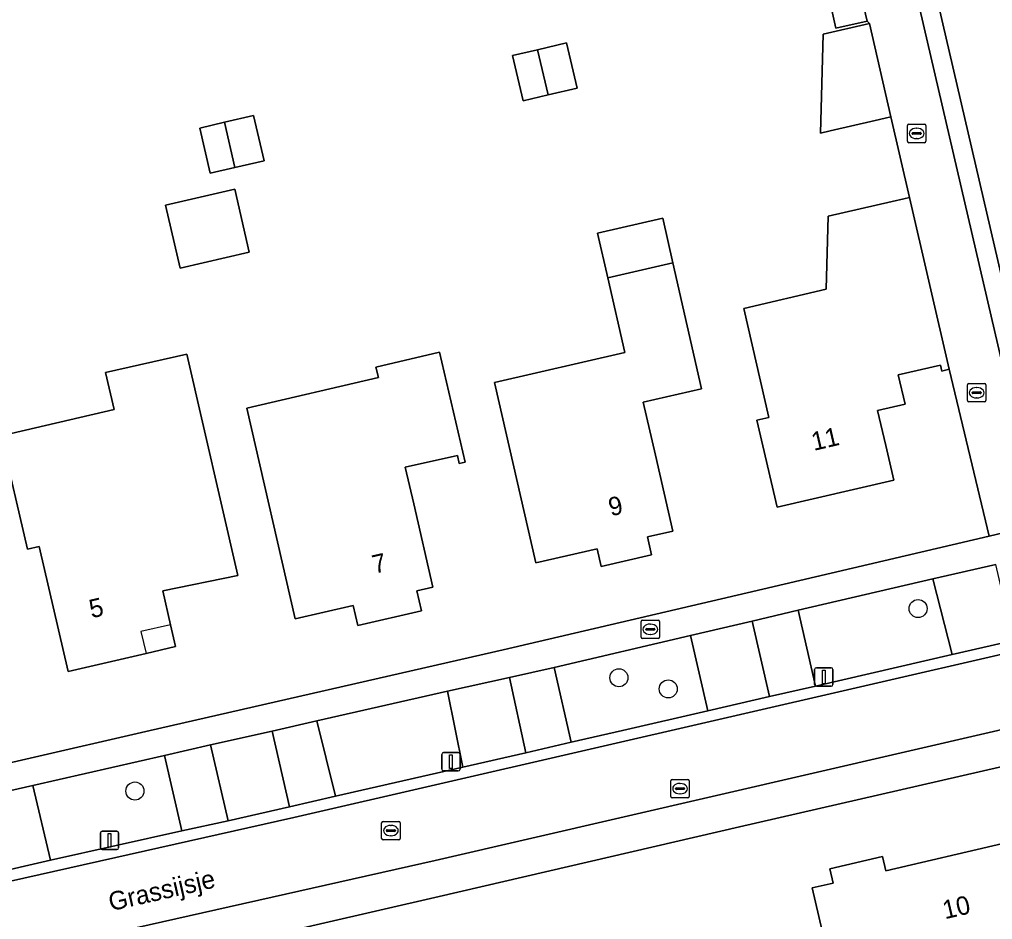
# Model space of a CAD drawing. Extents: x 156412 to 157779, y 382335 to 383768.
# Drawn here: x 156623.6 to 156676.2, y 383239.8 to 383288.5 of the extents above; entities that cross this region are included whole.
import ezdxf

# ---------------------------------------------------------------- set-up
doc = ezdxf.new("R2010")
doc.units = 0
for name, color, linetype in [('IMGEO_Berm_groen', 7, 'Continuous'), ('IMGEO_Boom', 7, 'Continuous'), ('IMGEO_Brandkraan', 7, 'Continuous'), ('IMGEO_Erf', 7, 'Continuous'), ('IMGEO_Groenvoorziening', 7, 'Continuous'), ('IMGEO_Kolk', 7, 'Continuous'), ('IMGEO_Lichtmast', 7, 'Continuous'), ('IMGEO_Openbare_ruimte_label', 7, 'Continuous'), ('IMGEO_Pand', 7, 'Continuous'), ('IMGEO_Pand_nummerreeks', 7, 'Continuous'), ('IMGEO_Pand_overbouw', 7, 'Continuous'), ('IMGEO_Parkeervlak_open', 7, 'Continuous'), ('IMGEO_Rijbaan_lokaal_gesloten', 7, 'Continuous'), ('IMGEO_Rijbaan_lokaal_open', 7, 'Continuous'), ('IMGEO_Rioolput', 7, 'Continuous'), ('IMGEO_Voetpad_open', 7, 'Continuous')]:
    doc.layers.add(name, color=color, linetype=linetype)

msp = doc.modelspace()

# ---------------------------------------------------------------- linework, layer by layer
at = {"layer": 'IMGEO_Berm_groen'}
for points in [[(156673.01, 383258.204), (156665.73, 383256.506), (156666.662, 383252.403), (156674.061, 383254.106)], [(156659.897, 383255.147), (156652.512, 383253.415), (156653.422, 383249.363), (156656.201, 383250), (156660.826, 383251.059)], [(156646.741, 383252.134), (156639.665, 383250.516), (156640.668, 383246.443), (156647.565, 383248.015)], [(156631.402, 383248.646), (156624.273, 383247.016), (156625.241, 383242.984), (156632.342, 383244.562)]]:
    msp.add_lwpolyline(points, close=True, dxfattribs=at)
at = {"layer": 'IMGEO_Boom'}
for centre in [(156672.219, 383256.602), (156656.015, 383252.857), (156658.686, 383252.255), (156629.803, 383246.725)]:
    msp.add_circle(centre, 0.489, dxfattribs=at)
at = {"layer": 'IMGEO_Brandkraan'}
for p, q in [((156657.218, 383255.052), (156657.218, 383255.904)), ((156657.293, 383255.978), (156658.145, 383255.978)), ((156658.219, 383255.904), (156658.219, 383255.052)), ((156657.477, 383255.472), (156657.477, 383255.484)), ((156657.915, 383255.435), (156657.517, 383255.435)), ((156657.52, 383255.521), (156657.918, 383255.521)), ((156657.706, 383255.758), (156657.731, 383255.758)), ((156657.961, 383255.484), (156657.961, 383255.472)), ((156658.145, 383254.978), (156657.293, 383254.978)), ((156657.729, 383255.198), (156657.704, 383255.198))]:
    msp.add_line(p, q, dxfattribs=at)
for points in [[(156657.218, 383255.052), (156657.218, 383255.904)], [(156657.293, 383255.978), (156658.145, 383255.978)], [(156658.219, 383255.904), (156658.219, 383255.052)], [(156658.145, 383254.978), (156657.293, 383254.978)]]:
    msp.add_lwpolyline(points, dxfattribs=at)
for centre, radius, start, end in [((156657.295, 383255.902), 0.0765, 91.552, 178.448), ((156657.295, 383255.902), 0.0765, 91.552, 178.448), ((156658.143, 383255.902), 0.0765, 1.552, 88.448), ((156658.143, 383255.902), 0.0765, 1.552, 88.448), ((156657.517, 383255.481), 0.0403, 85.8775, 175.7526), ((156657.514, 383255.471), 0.0366, 178.938, 274.7102), ((156657.918, 383255.478), 0.043, 264.8664, 352.4533), ((156657.922, 383255.483), 0.0386, 1.7309, 96.639), ((156657.295, 383255.054), 0.0765, 181.552, 268.448), ((156657.295, 383255.054), 0.0765, 181.552, 268.448), ((156658.143, 383255.054), 0.0765, 271.552, 358.448), ((156658.143, 383255.054), 0.0765, 271.552, 358.448)]:
    msp.add_arc(centre, radius, start, end, dxfattribs=at)
for centre, major_axis, ratio, start_param, end_param in [((156657.705, 383255.478), (-0.387, 0.002), 0.722429, 4.712389, 7.853982), ((156657.73, 383255.478), (-0.39, 0.002), 0.717154, 1.570796, 4.712389)]:
    msp.add_ellipse(centre, major_axis=major_axis, ratio=ratio, start_param=start_param, end_param=end_param, dxfattribs=at)
at = {"layer": 'IMGEO_Erf'}
for points in [[(156604.575, 383243.99), (156623.906, 383248.448), (156630.635, 383250), (156649.739, 383254.376), (156662.954, 383257.457), (156676.069, 383260.522), (156673.905, 383269.56), (156673.63, 383269.492), (156673.499, 383269.459), (156673.422, 383269.769), (156671.144, 383269.252), (156671.512, 383267.663), (156670.013, 383267.329), (156670.462, 383265.429), (156670.905, 383263.556), (156664.582, 383262.087), (156663.489, 383266.792), (156664.142, 383266.943), (156662.771, 383272.846), (156667.232, 383273.883), (156667.338, 383277.837), (156670.814, 383278.645), (156671.44, 383278.79), (156671.754, 383278.863), (156670.745, 383283.228), (156670.427, 383283.154), (156669.892, 383283.03), (156667.463, 383282.466), (156666.939, 383282.344), (156667.073, 383287.7), (156669.577, 383288.279), (156669.455, 383288.408), (156667.77, 383288.018), (156667.195, 383290.549)], [(156673.319, 383289.274), (156679.794, 383261.393), (156693.356, 383264.509), (156706.879, 383267.617), (156747.924, 383277.105), (156746.668, 383282.689), (156746.062, 383285.319), (156742.378, 383284.471), (156742.987, 383281.83), (156743.344, 383280.281), (156735.852, 383278.514), (156735.394, 383278.406), (156735.303, 383278.796), (156735.76, 383278.904), (156733.364, 383289.258)], [(156688.06, 383208.494), (156685.243, 383220.602), (156682.016, 383234.694), (156675.168, 383233.11), (156674.729, 383234.989), (156668.34, 383233.497), (156666.477, 383241.479), (156667.614, 383241.734), (156667.431, 383242.513), (156670.294, 383243.183), (156670.476, 383242.404), (156676.808, 383243.878), (156677.501, 383240.929), (156680.424, 383241.602), (156678.822, 383248.527), (156662.55, 383244.783), (156646.272, 383241.022), (156629.982, 383237.255), (156607.27, 383232.142)]]:
    msp.add_lwpolyline(points, dxfattribs=at)
for points in [[(156650.258, 383286.541), (156651.613, 383286.855), (156653.18, 383287.218), (156653.746, 383284.773), (156652.177, 383284.409), (156650.824, 383284.096)], [(156633.878, 383280.17), (156633.312, 383282.615), (156634.657, 383282.927), (156636.234, 383283.292), (156636.8, 383280.847), (156635.221, 383280.481)], [(156631.46, 383278.445), (156635.207, 383279.31), (156635.997, 383275.888), (156632.25, 383275.023)], [(156656.34, 383270.459), (156655.407, 383274.513), (156654.853, 383276.919), (156658.385, 383277.732), (156658.935, 383275.325), (156660.493, 383268.505), (156657.326, 383267.774), (156657.988, 383264.909), (156658.937, 383260.798), (156657.559, 383260.48), (156657.784, 383259.516), (156655.062, 383258.879), (156654.837, 383259.843), (156651.52, 383259.083), (156649.275, 383268.832)], [(156632.616, 383270.37), (156635.382, 383258.39), (156631.323, 383257.554), (156631.74, 383255.716), (156632.006, 383254.545), (156630.408, 383254.173), (156626.185, 383253.191), (156624.611, 383259.96), (156623.988, 383259.815), (156622.561, 383265.951), (156628.687, 383267.376), (156628.221, 383269.383)], [(156646.298, 383270.475), (156647.685, 383264.525), (156647.373, 383264.453), (156647.271, 383264.891), (156644.447, 383264.25), (156644.903, 383262.264), (156645.936, 383257.761), (156645.077, 383257.56), (156645.323, 383256.479), (156641.874, 383255.682), (156641.624, 383256.763), (156638.477, 383256.053), (156635.86, 383267.457), (156642.989, 383269.119), (156642.86, 383269.674)]]:
    msp.add_lwpolyline(points, close=True, dxfattribs=at)
at = {"layer": 'IMGEO_Groenvoorziening'}
msp.add_lwpolyline([(156673.319, 383289.274), (156672.314, 383289.05), (156678.791, 383261.163), (156679.794, 383261.393)], close=True, dxfattribs=at)
at = {"layer": 'IMGEO_Kolk'}
for p, q in [((156671.712, 383282.822), (156672.564, 383282.822)), ((156671.637, 383281.896), (156671.637, 383282.748)), ((156671.896, 383282.316), (156671.896, 383282.328)), ((156672.334, 383282.279), (156671.936, 383282.279)), ((156671.939, 383282.365), (156672.337, 383282.365)), ((156672.125, 383282.602), (156672.15, 383282.602)), ((156672.38, 383282.328), (156672.38, 383282.316)), ((156672.638, 383282.748), (156672.638, 383281.896)), ((156672.564, 383281.822), (156671.712, 383281.822)), ((156672.148, 383282.042), (156672.123, 383282.042)), ((156674.887, 383267.859), (156674.887, 383268.711)), ((156674.962, 383268.785), (156675.814, 383268.785)), ((156675.375, 383268.565), (156675.4, 383268.565)), ((156675.888, 383268.711), (156675.888, 383267.859)), ((156675.146, 383268.279), (156675.146, 383268.291)), ((156675.584, 383268.242), (156675.186, 383268.242)), ((156675.189, 383268.328), (156675.587, 383268.328)), ((156675.398, 383268.005), (156675.373, 383268.005)), ((156675.63, 383268.291), (156675.63, 383268.279)), ((156675.814, 383267.785), (156674.962, 383267.785))]:
    msp.add_line(p, q, dxfattribs=at)
for points in [[(156671.712, 383282.822), (156672.564, 383282.822)], [(156671.637, 383281.896), (156671.637, 383282.748)], [(156672.638, 383282.748), (156672.638, 383281.896)], [(156672.564, 383281.822), (156671.712, 383281.822)], [(156674.887, 383267.859), (156674.887, 383268.711)], [(156674.962, 383268.785), (156675.814, 383268.785)], [(156675.888, 383268.711), (156675.888, 383267.859)], [(156675.814, 383267.785), (156674.962, 383267.785)]]:
    msp.add_lwpolyline(points, dxfattribs=at)
for centre, radius, start, end in [((156671.714, 383282.746), 0.0765, 91.552, 178.448), ((156671.714, 383282.746), 0.0765, 91.552, 178.448), ((156672.562, 383282.746), 0.0765, 1.552, 88.448), ((156672.562, 383282.746), 0.0765, 1.552, 88.448), ((156671.936, 383282.325), 0.0403, 85.8775, 175.7526), ((156671.933, 383282.315), 0.0366, 178.938, 274.7102), ((156672.337, 383282.322), 0.043, 264.8664, 352.4533), ((156672.341, 383282.327), 0.0386, 1.7309, 96.639), ((156671.714, 383281.898), 0.0765, 181.552, 268.448), ((156671.714, 383281.898), 0.0765, 181.552, 268.448), ((156672.562, 383281.898), 0.0765, 271.552, 358.448), ((156672.562, 383281.898), 0.0765, 271.552, 358.448), ((156674.964, 383268.709), 0.0765, 91.552, 178.448), ((156674.964, 383268.709), 0.0765, 91.552, 178.448), ((156675.812, 383268.709), 0.0765, 1.552, 88.448), ((156675.812, 383268.709), 0.0765, 1.552, 88.448), ((156675.186, 383268.288), 0.0403, 85.8775, 175.7526), ((156675.183, 383268.278), 0.0366, 178.938, 274.7102), ((156675.587, 383268.285), 0.043, 264.8664, 352.4533), ((156675.591, 383268.29), 0.0386, 1.7309, 96.639), ((156674.964, 383267.861), 0.0765, 181.552, 268.448), ((156674.964, 383267.861), 0.0765, 181.552, 268.448), ((156675.812, 383267.861), 0.0765, 271.552, 358.448), ((156675.812, 383267.861), 0.0765, 271.552, 358.448)]:
    msp.add_arc(centre, radius, start, end, dxfattribs=at)
for centre, major_axis, ratio, start_param, end_param in [((156672.124, 383282.322), (-0.387, 0.002), 0.722429, 4.712389, 7.853982), ((156672.149, 383282.322), (-0.39, 0.002), 0.717154, 1.570796, 4.712389), ((156675.374, 383268.285), (-0.387, 0.002), 0.722429, 4.712389, 7.853982), ((156675.399, 383268.285), (-0.39, 0.002), 0.717154, 1.570796, 4.712389)]:
    msp.add_ellipse(centre, major_axis=major_axis, ratio=ratio, start_param=start_param, end_param=end_param, dxfattribs=at)
at = {"layer": 'IMGEO_Lichtmast'}
for p, q in [((156666.612, 383252.496), (156666.612, 383253.296)), ((156666.612, 383253.296), (156666.612, 383252.496)), ((156666.712, 383253.396), (156667.502, 383253.396)), ((156667.502, 383253.396), (156666.712, 383253.396)), ((156667.602, 383253.296), (156667.602, 383252.496)), ((156667.602, 383252.496), (156667.602, 383253.296)), ((156667.502, 383252.396), (156666.712, 383252.396)), ((156666.712, 383252.396), (156667.502, 383252.396)), ((156646.422, 383247.91), (156646.422, 383248.71)), ((156646.422, 383248.71), (156646.422, 383247.91)), ((156646.522, 383248.81), (156647.312, 383248.81)), ((156647.312, 383248.81), (156646.522, 383248.81)), ((156647.412, 383248.71), (156647.412, 383247.91)), ((156647.412, 383247.91), (156647.412, 383248.71)), ((156647.312, 383247.81), (156646.522, 383247.81)), ((156646.522, 383247.81), (156647.312, 383247.81)), ((156627.934, 383243.653), (156627.934, 383244.453)), ((156627.934, 383244.453), (156627.934, 383243.653)), ((156628.034, 383244.553), (156628.824, 383244.553)), ((156628.824, 383244.553), (156628.034, 383244.553)), ((156628.924, 383244.453), (156628.924, 383243.653)), ((156628.924, 383243.653), (156628.924, 383244.453)), ((156628.824, 383243.553), (156628.034, 383243.553)), ((156628.034, 383243.553), (156628.824, 383243.553))]:
    msp.add_line(p, q, dxfattribs=at)
for points in [[(156667.032, 383253.271), (156667.182, 383253.271), (156667.182, 383252.521), (156667.032, 383252.521), (156667.032, 383253.271)], [(156646.842, 383248.685), (156646.992, 383248.685), (156646.992, 383247.935), (156646.842, 383247.935), (156646.842, 383248.685)], [(156628.354, 383244.428), (156628.504, 383244.428), (156628.504, 383243.678), (156628.354, 383243.678), (156628.354, 383244.428)]]:
    msp.add_lwpolyline(points, dxfattribs=at)
for centre, start, end in [((156666.712, 383253.296), 90, 180), ((156666.712, 383253.296), 90, 180), ((156667.502, 383253.296), 0, 90), ((156667.502, 383253.296), 360, 90), ((156666.712, 383252.496), 180, 270), ((156666.712, 383252.496), 180, 270), ((156667.502, 383252.496), 270, 0), ((156667.502, 383252.496), 270, 0), ((156646.522, 383248.71), 90, 180), ((156646.522, 383248.71), 90, 180), ((156647.312, 383248.71), 0, 90), ((156647.312, 383248.71), 360, 90), ((156646.522, 383247.91), 180, 270), ((156646.522, 383247.91), 180, 270), ((156647.312, 383247.91), 270, 0), ((156647.312, 383247.91), 270, 0), ((156628.034, 383244.453), 90, 180), ((156628.034, 383244.453), 90, 180), ((156628.824, 383244.453), 0, 90), ((156628.824, 383244.453), 360, 90), ((156628.034, 383243.653), 180, 270), ((156628.034, 383243.653), 180, 270), ((156628.824, 383243.653), 270, 0), ((156628.824, 383243.653), 270, 0)]:
    msp.add_arc(centre, 0.1, start, end, dxfattribs=at)
at = {"layer": 'IMGEO_Pand'}
for points in [[(156668.878, 383290.912), (156667.195, 383290.549), (156667.77, 383288.018), (156669.455, 383288.408), (156669.371, 383288.773)], [(156669.577, 383288.279), (156667.073, 383287.7), (156666.939, 383282.344), (156667.463, 383282.466), (156669.892, 383283.03), (156670.427, 383283.154), (156670.745, 383283.228)], [(156651.613, 383286.855), (156652.177, 383284.409), (156653.746, 383284.773), (156653.18, 383287.218)], [(156651.613, 383286.855), (156650.258, 383286.541), (156650.824, 383284.096), (156652.177, 383284.409)], [(156634.657, 383282.927), (156635.221, 383280.481), (156636.8, 383280.847), (156636.234, 383283.292)], [(156634.657, 383282.927), (156633.312, 383282.615), (156633.878, 383280.17), (156635.221, 383280.481)], [(156631.46, 383278.445), (156632.25, 383275.023), (156635.997, 383275.888), (156635.207, 383279.31)], [(156671.754, 383278.863), (156671.44, 383278.79), (156670.814, 383278.645), (156667.338, 383277.837), (156667.232, 383273.883), (156662.771, 383272.846), (156664.142, 383266.943), (156663.489, 383266.792), (156664.582, 383262.087), (156670.905, 383263.556), (156670.462, 383265.429), (156670.013, 383267.329), (156671.512, 383267.663), (156671.144, 383269.252), (156673.422, 383269.769), (156673.499, 383269.459), (156673.63, 383269.492), (156673.905, 383269.56)], [(156654.853, 383276.919), (156655.407, 383274.513), (156658.935, 383275.325), (156658.385, 383277.732)], [(156657.988, 383264.909), (156657.326, 383267.774), (156660.493, 383268.505), (156658.935, 383275.325), (156655.407, 383274.513), (156656.34, 383270.459), (156649.275, 383268.832), (156651.52, 383259.083), (156654.837, 383259.843), (156655.062, 383258.879), (156657.784, 383259.516), (156657.559, 383260.48), (156658.937, 383260.798)], [(156631.74, 383255.716), (156631.323, 383257.554), (156635.382, 383258.39), (156632.616, 383270.37), (156628.221, 383269.383), (156628.687, 383267.376), (156622.561, 383265.951), (156623.988, 383259.815), (156624.611, 383259.96), (156626.185, 383253.191), (156630.408, 383254.173), (156632.006, 383254.545)], [(156647.685, 383264.525), (156646.298, 383270.475), (156642.86, 383269.674), (156642.989, 383269.119), (156635.86, 383267.457), (156638.477, 383256.053), (156641.624, 383256.763), (156641.874, 383255.682), (156645.323, 383256.479), (156645.077, 383257.56), (156645.936, 383257.761), (156644.903, 383262.264), (156644.447, 383264.25), (156647.271, 383264.891), (156647.373, 383264.453)], [(156680.424, 383241.602), (156677.501, 383240.929), (156676.808, 383243.878), (156670.476, 383242.404), (156670.294, 383243.183), (156667.431, 383242.513), (156667.614, 383241.734), (156666.477, 383241.479), (156668.34, 383233.497), (156674.729, 383234.989), (156675.168, 383233.11), (156682.016, 383234.694)]]:
    msp.add_lwpolyline(points, close=True, dxfattribs=at)
at = {"layer": 'IMGEO_Pand_overbouw'}
msp.add_lwpolyline([(156630.408, 383254.173), (156632.006, 383254.545), (156631.74, 383255.716), (156630.127, 383255.367)], close=True, dxfattribs=at)
at = {"layer": 'IMGEO_Parkeervlak_open'}
for points in [[(156666.662, 383252.403), (156665.73, 383256.506), (156663.236, 383255.927), (156664.162, 383251.841)], [(156652.512, 383253.415), (156650.082, 383252.876), (156650.982, 383248.794), (156653.422, 383249.363)], [(156638.173, 383245.874), (156640.668, 383246.443), (156639.665, 383250.516), (156637.23, 383249.973)], [(156634.85, 383245.109), (156633.903, 383249.231), (156631.402, 383248.646), (156632.342, 383244.562)]]:
    msp.add_lwpolyline(points, close=True, dxfattribs=at)
at = {"layer": 'IMGEO_Rijbaan_lokaal_gesloten'}
msp.add_lwpolyline([(156646.059, 383242.959), (156717.235, 383259.398), (156716.377, 383263.265), (156708.386, 383261.419), (156638.408, 383245.297), (156608.429, 383238.567), (156605.937, 383237.996), (156604.153, 383237.588), (156604.859, 383233.7), (156606.812, 383234.139)], close=True, dxfattribs=at)
at = {"layer": 'IMGEO_Rijbaan_lokaal_open'}
for points in [[(156604.153, 383237.588), (156605.937, 383237.996), (156608.429, 383238.567), (156638.408, 383245.297), (156708.386, 383261.419)], [(156677.388, 383254.878), (156674.061, 383254.106), (156666.662, 383252.403), (156664.162, 383251.841), (156660.826, 383251.059), (156656.201, 383250), (156653.422, 383249.363), (156650.982, 383248.794), (156647.565, 383248.015), (156640.668, 383246.443), (156638.173, 383245.874), (156634.85, 383245.109), (156632.342, 383244.562), (156625.241, 383242.984), (156621.854, 383242.201)]]:
    msp.add_lwpolyline(points, dxfattribs=at)
for points in [[(156676.426, 383258.991), (156673.01, 383258.204), (156674.061, 383254.106), (156677.388, 383254.878)], [(156663.236, 383255.927), (156659.897, 383255.147), (156660.826, 383251.059), (156664.162, 383251.841)], [(156650.082, 383252.876), (156646.741, 383252.134), (156647.565, 383248.015), (156650.982, 383248.794)], [(156637.23, 383249.973), (156633.903, 383249.231), (156634.85, 383245.109), (156638.173, 383245.874)], [(156624.273, 383247.016), (156620.92, 383246.257), (156621.854, 383242.201), (156625.241, 383242.984)]]:
    msp.add_lwpolyline(points, close=True, dxfattribs=at)
at = {"layer": 'IMGEO_Rioolput'}
for p, q in [((156658.826, 383246.427), (156658.826, 383247.279)), ((156658.901, 383247.353), (156659.753, 383247.353)), ((156659.314, 383247.133), (156659.339, 383247.133)), ((156659.827, 383247.279), (156659.827, 383246.427)), ((156659.085, 383246.847), (156659.085, 383246.859)), ((156659.523, 383246.81), (156659.125, 383246.81)), ((156659.128, 383246.896), (156659.526, 383246.896)), ((156659.337, 383246.573), (156659.312, 383246.573)), ((156659.569, 383246.859), (156659.569, 383246.847)), ((156659.753, 383246.353), (156658.901, 383246.353)), ((156643.165, 383244.155), (156643.165, 383245.007)), ((156643.24, 383245.081), (156644.092, 383245.081)), ((156643.653, 383244.861), (156643.678, 383244.861)), ((156644.166, 383245.007), (156644.166, 383244.155)), ((156643.424, 383244.575), (156643.424, 383244.587)), ((156643.862, 383244.538), (156643.464, 383244.538)), ((156643.467, 383244.624), (156643.865, 383244.624)), ((156643.676, 383244.301), (156643.651, 383244.301)), ((156643.908, 383244.587), (156643.908, 383244.575)), ((156644.092, 383244.081), (156643.24, 383244.081))]:
    msp.add_line(p, q, dxfattribs=at)
for points in [[(156658.826, 383246.427), (156658.826, 383247.279)], [(156658.901, 383247.353), (156659.753, 383247.353)], [(156659.827, 383247.279), (156659.827, 383246.427)], [(156659.753, 383246.353), (156658.901, 383246.353)], [(156643.165, 383244.155), (156643.165, 383245.007)], [(156643.24, 383245.081), (156644.092, 383245.081)], [(156644.166, 383245.007), (156644.166, 383244.155)], [(156644.092, 383244.081), (156643.24, 383244.081)]]:
    msp.add_lwpolyline(points, dxfattribs=at)
for centre, radius, start, end in [((156658.903, 383247.277), 0.0765, 91.552, 178.448), ((156658.903, 383247.277), 0.0765, 91.552, 178.448), ((156659.751, 383247.277), 0.0765, 1.552, 88.448), ((156659.751, 383247.277), 0.0765, 1.552, 88.448), ((156658.903, 383246.429), 0.0765, 181.552, 268.448), ((156658.903, 383246.429), 0.0765, 181.552, 268.448), ((156659.125, 383246.856), 0.0403, 85.8775, 175.7526), ((156659.122, 383246.846), 0.0366, 178.938, 274.7102), ((156659.526, 383246.853), 0.043, 264.8664, 352.4533), ((156659.53, 383246.858), 0.0386, 1.7309, 96.639), ((156659.751, 383246.429), 0.0765, 271.552, 358.448), ((156659.751, 383246.429), 0.0765, 271.552, 358.448), ((156643.242, 383245.005), 0.0765, 91.552, 178.448), ((156643.242, 383245.005), 0.0765, 91.552, 178.448), ((156644.09, 383245.005), 0.0765, 1.552, 88.448), ((156644.09, 383245.005), 0.0765, 1.552, 88.448), ((156643.464, 383244.584), 0.0403, 85.8775, 175.7526), ((156643.461, 383244.574), 0.0366, 178.938, 274.7102), ((156643.865, 383244.581), 0.043, 264.8664, 352.4533), ((156643.869, 383244.586), 0.0386, 1.7309, 96.639), ((156643.242, 383244.157), 0.0765, 181.552, 268.448), ((156643.242, 383244.157), 0.0765, 181.552, 268.448), ((156644.09, 383244.157), 0.0765, 271.552, 358.448), ((156644.09, 383244.157), 0.0765, 271.552, 358.448)]:
    msp.add_arc(centre, radius, start, end, dxfattribs=at)
for centre, major_axis, ratio, start_param, end_param in [((156659.313, 383246.853), (-0.387, 0.002), 0.722429, 4.712389, 7.853982), ((156659.338, 383246.853), (-0.39, 0.002), 0.717154, 1.570796, 4.712389), ((156643.652, 383244.581), (-0.387, 0.002), 0.722429, 4.712389, 7.853982), ((156643.677, 383244.581), (-0.39, 0.002), 0.717154, 1.570796, 4.712389)]:
    msp.add_ellipse(centre, major_axis=major_axis, ratio=ratio, start_param=start_param, end_param=end_param, dxfattribs=at)
at = {"layer": 'IMGEO_Voetpad_open'}
msp.add_lwpolyline([(156672.314, 383289.05), (156672.224, 383289.484), (156671.895, 383289.421), (156665.527, 383316.707), (156663.039, 383316.131), (156663.943, 383312.242), (156666.657, 383300.542), (156668.878, 383290.912), (156669.371, 383288.773), (156669.455, 383288.408), (156669.577, 383288.279), (156670.745, 383283.228), (156671.754, 383278.863), (156673.905, 383269.56), (156676.069, 383260.522), (156678.791, 383261.163)], close=True, dxfattribs=at)
for points in [[(156824.071, 383284.073), (156717.235, 383259.398), (156646.059, 383242.959), (156606.812, 383234.139), (156607.27, 383232.142), (156629.982, 383237.255), (156646.272, 383241.022), (156662.55, 383244.783), (156678.822, 383248.527), (156681.283, 383249.09), (156681.665, 383249.18), (156682.695, 383249.423), (156685.187, 383249.999), (156700.234, 383253.481), (156717.517, 383257.459), (156717.658, 383257.492), (156752.621, 383265.563)], [(156751.613, 383277.957), (156749.332, 383277.43), (156748.935, 383277.338), (156747.924, 383277.105), (156706.879, 383267.617), (156693.356, 383264.509), (156679.794, 383261.393), (156678.791, 383261.163), (156676.069, 383260.522), (156662.954, 383257.457), (156649.739, 383254.376), (156630.635, 383250), (156623.906, 383248.448), (156604.575, 383243.99)], [(156620.92, 383246.257), (156624.273, 383247.016), (156631.402, 383248.646), (156633.903, 383249.231), (156637.23, 383249.973), (156639.665, 383250.516), (156646.741, 383252.134), (156650.082, 383252.876), (156652.512, 383253.415), (156659.897, 383255.147), (156663.236, 383255.927), (156665.73, 383256.506), (156673.01, 383258.204), (156676.426, 383258.991)]]:
    msp.add_lwpolyline(points, dxfattribs=at)

# ---------------------------------------------------------------- texts
at = {"layer": 'IMGEO_Openbare_ruimte_label'}
msp.add_text('Grassijsje', height=1, rotation=12.8271, dxfattribs=at).set_placement((156628.502, 383240.217))
at = {"layer": 'IMGEO_Pand_nummerreeks'}
for s, rotation, p in [('11', 13.0806, (156666.568, 383265.135)), ('9', 13.1617, (156655.581, 383261.589)), ('7', 12.8723, (156642.779, 383258.483)), ('5', 13.0921, (156627.458, 383256.073)), ('10', 13.1014, (156673.672, 383239.78))]:
    msp.add_text(s, height=1, rotation=rotation, dxfattribs=at).set_placement(p)

doc.saveas('drawing.dxf')
